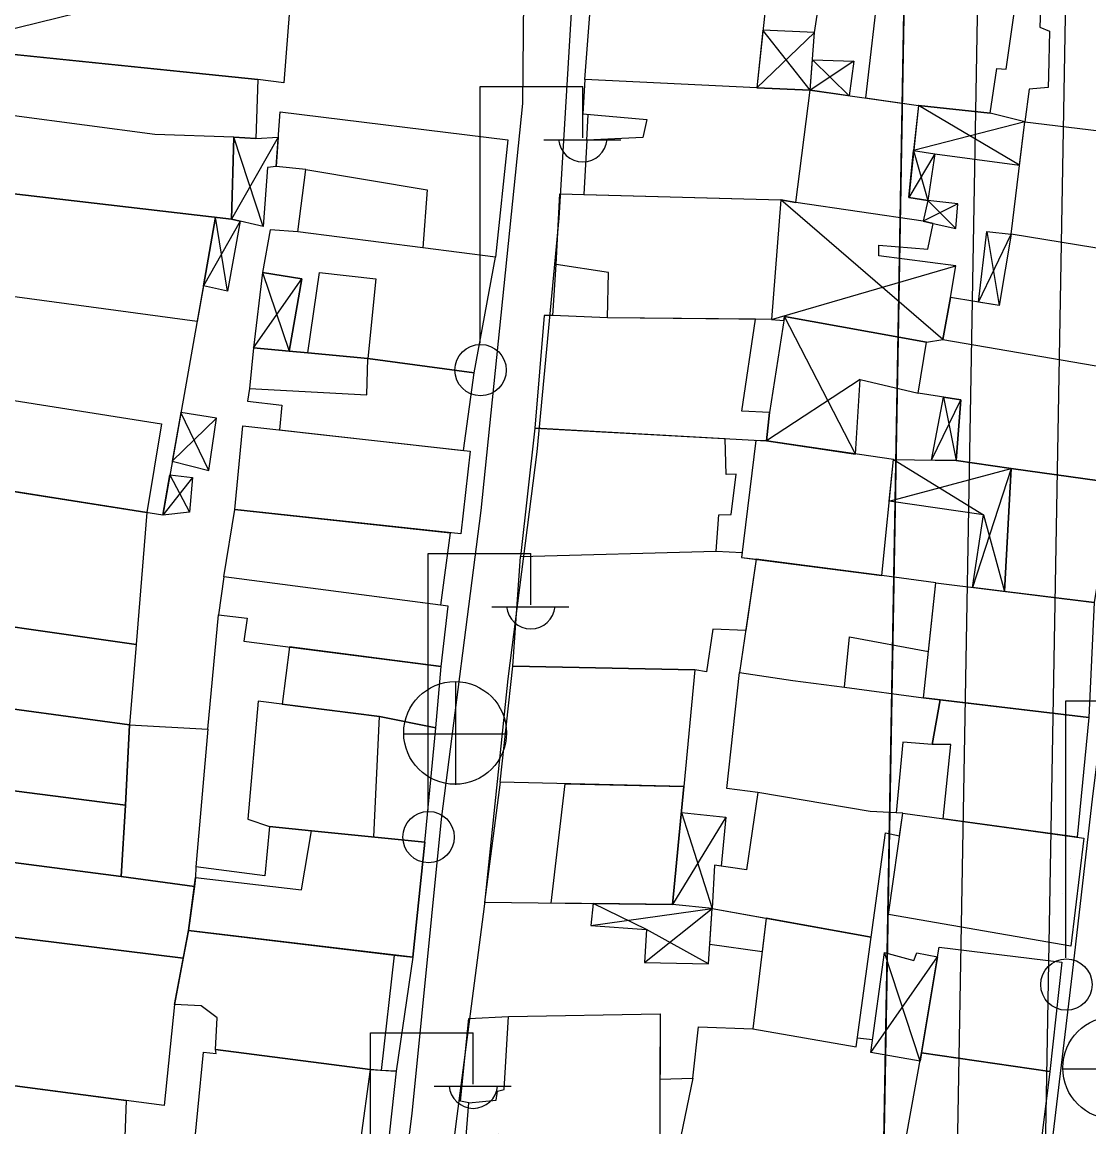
# Model space of a CAD drawing. Extents: x 417997 to 421451, y 4451742 to 4455216.
# Drawn here: x 420096.3 to 420169, y 4452649.6 to 4452724.9 of the extents above; entities that cross this region are included whole.
import ezdxf

# ---------------------------------------------------------------- set-up
doc = ezdxf.new("R2010")
doc.units = 0
for name, color, linetype in [('ADAKENARI', 7, 'Continuous'), ('B_Mesken', 7, 'Continuous'), ('B_Sundurma', 7, 'Continuous'), ('B_Teras', 7, 'Continuous'), ('Default', 7, 'Continuous'), ('KALDIRIM', 7, 'Continuous'), ('PL_AYA_PARK_DINLENME', 7, 'Continuous'), ('PL_TURZM', 7, 'Continuous'), ('S_Elektrik_Diregi', 7, 'Continuous'), ('S_Rogar_Kapagi', 7, 'Continuous'), ('Sinir_Duvar_tek_tarafa_ait', 7, 'Continuous'), ('TA_ENH_TARAMA', 7, 'Continuous'), ('TR_PARKALANI', 7, 'Continuous'), ('TR_TİC_TURIZM_K', 7, 'Continuous'), ('Yol_Sose', 7, 'Continuous')]:
    doc.layers.add(name, color=color, linetype=linetype)

# ---------------------------------------------------------------- blocks, each defined once
blk = doc.blocks.new('POINT_DISPLAY')
at = {"layer": 'Default'}
blk.add_line((0, 0), (0, 0), dxfattribs=at)

msp = doc.modelspace()

# ---------------------------------------------------------------- linework, layer by layer
at = {"layer": 'ADAKENARI'}
for p, q in [((420167.744, 4452746.484), (420165.554, 4452622.423)), ((420167.744, 4452746.484), (420165.554, 4452622.423)), ((420156.646, 4452741.005), (420154.495, 4452619.207)), ((420156.646, 4452741.005), (420154.495, 4452619.207))]:
    msp.add_line(p, q, dxfattribs=at)
at = {"layer": 'B_Mesken'}
for points in [[(420092.203, 4452723.075), (420094.343, 4452740.212), (420115.321, 4452735.945), (420114.129, 4452720.783), (420112.36, 4452720.99)], [(420134.633, 4452720.997), (420135.225, 4452728.702), (420147.217, 4452728.518), (420146.369, 4452720.441)], [(420154.694, 4452727.808), (420153.762, 4452719.741), (420157.365, 4452719.237), (420162.245, 4452718.698), (420162.7, 4452721.751), (420163.34, 4452721.702), (420164.055, 4452726.658), (420158.53, 4452727.395)], [(420165.716, 4452726.436), (420165.649, 4452724.569), (420166.306, 4452724.294), (420166.223, 4452721.256), (420166.214, 4452720.463), (420164.901, 4452720.351), (420164.623, 4452718.105), (420173.428, 4452717.059), (420174.181, 4452725.145), (420173.749, 4452725.364)], [(420090.957, 4452719.156), (420091.343, 4452723.164), (420112.36, 4452720.99), (420112.228, 4452716.991), (420110.723, 4452717.08), (420110.574, 4452711.491), (420090.472, 4452713.812)], [(420149.998, 4452720.268), (420146.369, 4452720.441), (420134.633, 4452720.997), (420134.512, 4452718.651), (420138.857, 4452718.268), (420138.593, 4452717.058), (420134.789, 4452716.856), (420134.565, 4452713.168), (420148.001, 4452712.794), (420149.028, 4452712.615)], [(420149.028, 4452712.615), (420149.998, 4452720.268), (420157.365, 4452719.237), (420156.707, 4452712.967), (420158.02, 4452712.759), (420157.701, 4452711.355)], [(420115.635, 4452714.865), (420113.617, 4452715.071), (420113.888, 4452718.789), (420129.41, 4452716.896), (420128.553, 4452708.901), (420123.606, 4452709.522), (420115.1, 4452710.621)], [(420163.678, 4452710.457), (420164.623, 4452718.105), (420173.428, 4452717.059), (420172.721, 4452708.979)], [(420109.486, 4452711.617), (420105.892, 4452691.314), (420088.498, 4452694.069), (420091.423, 4452713.703)], [(420136.198, 4452704.76), (420132.459, 4452704.926), (420132.695, 4452708.385), (420132.931, 4452713.213), (420148.001, 4452712.794), (420147.357, 4452704.647)], [(420115.1, 4452710.621), (420113.203, 4452710.752), (420112.681, 4452707.85), (420115.375, 4452707.407), (420114.501, 4452702.491), (420115.779, 4452702.374), (420119.857, 4452701.999), (420127.107, 4452701.019), (420128.553, 4452708.901), (420123.606, 4452709.522)], [(420163.678, 4452710.457), (420162.869, 4452705.603), (420159.543, 4452706.138), (420159.021, 4452703.286), (420171.597, 4452701.117), (420172.721, 4452708.979)], [(420132.459, 4452704.926), (420131.885, 4452704.922), (420131.229, 4452697.232), (420147.016, 4452696.372), (420147.222, 4452698.302), (420145.345, 4452698.411), (420146.275, 4452704.658), (420136.198, 4452704.76)], [(420111.809, 4452699.952), (420111.66, 4452699.071), (420114.011, 4452698.808), (420113.839, 4452697.13), (420126.368, 4452695.728), (420127.107, 4452701.019), (420119.857, 4452701.999), (420115.779, 4452702.374), (420114.501, 4452702.491), (420112.068, 4452702.715)], [(420163.685, 4452694.49), (420159.947, 4452695.043), (420160.249, 4452699.175), (420157.354, 4452699.624), (420157.92, 4452703.111), (420159.021, 4452703.286), (420171.597, 4452701.117), (420170.675, 4452693.524)], [(420110.793, 4452691.709), (420111.337, 4452697.41), (420126.844, 4452695.675), (420126.2, 4452690.035)], [(420131.229, 4452697.232), (420130.255, 4452688.498), (420143.593, 4452688.865), (420143.774, 4452691.34), (420144.601, 4452691.353), (420144.946, 4452694.1), (420144.264, 4452694.084), (420144.213, 4452696.524)], [(420146.291, 4452696.411), (420145.316, 4452688.436), (420154.877, 4452687.203), (420155.669, 4452695.102), (420147.016, 4452696.372)], [(420163.224, 4452686.121), (420163.685, 4452694.49), (420170.675, 4452693.524), (420169.339, 4452685.363)], [(420088.191, 4452684.782), (420088.498, 4452694.069), (420104.815, 4452691.484), (420104.075, 4452682.511)], [(420125.473, 4452690.114), (420124.806, 4452685.174), (420110.064, 4452687.122), (420110.793, 4452691.709)], [(420129.735, 4452681.013), (420130.255, 4452688.498), (420143.593, 4452688.865), (420145.357, 4452688.775), (420145.316, 4452688.436), (420146.326, 4452688.306), (420145.609, 4452683.447), (420143.353, 4452683.554), (420142.933, 4452680.638), (420142.139, 4452680.775)], [(420146.326, 4452688.306), (420145.189, 4452680.603), (420148.817, 4452680.044), (420152.323, 4452679.583), (420152.676, 4452683.032), (420158.051, 4452682.017), (420158.559, 4452686.7), (420154.877, 4452687.203)], [(420110.064, 4452687.122), (420109.692, 4452684.522), (420111.637, 4452684.296), (420111.417, 4452682.728), (420124.863, 4452681.006), (420125.33, 4452685.104)], [(420157.71, 4452678.875), (420158.559, 4452686.7), (420169.339, 4452685.363), (420168.97, 4452677.536)], [(420104.075, 4452682.511), (420103.618, 4452677.026), (420087.236, 4452679.241), (420087.722, 4452684.865), (420088.191, 4452684.782)], [(420124.504, 4452676.829), (420124.863, 4452681.006), (420114.519, 4452682.331), (420114.037, 4452678.424), (420120.667, 4452677.583)], [(420128.886, 4452673.124), (420129.735, 4452681.013), (420142.139, 4452680.775), (420141.391, 4452672.819)], [(420146.418, 4452672.423), (420144.306, 4452672.696), (420145.189, 4452680.603), (420148.817, 4452680.044), (420152.323, 4452679.583), (420157.71, 4452678.875), (420158.843, 4452678.74), (420158.293, 4452675.69), (420156.305, 4452675.844), (420155.856, 4452671.034), (420154.075, 4452671.128)], [(420103.618, 4452677.026), (420103.349, 4452671.553), (420086.715, 4452673.691), (420087.236, 4452679.241)], [(420123.752, 4452669.035), (420124.504, 4452676.829), (420120.667, 4452677.583), (420112.382, 4452678.634), (420111.683, 4452670.592), (420113.172, 4452670.102), (420116.022, 4452669.808), (420120.262, 4452669.384)], [(420159.05, 4452670.63), (420159.575, 4452675.681), (420158.293, 4452675.69), (420158.843, 4452678.74), (420168.97, 4452677.536), (420168.173, 4452669.367)], [(420103.618, 4452677.026), (420108.961, 4452676.737), (420108.137, 4452667.345), (420108.125, 4452666.634), (420108.044, 4452666.01), (420103.063, 4452666.682), (420103.349, 4452671.553)], [(420086.715, 4452673.691), (420103.349, 4452671.553), (420103.063, 4452666.682), (420086.63, 4452668.825), (420086.715, 4452673.691)], [(420128.886, 4452673.124), (420127.814, 4452664.935), (420140.605, 4452664.791), (420141.391, 4452672.819)], [(420146.418, 4452672.423), (420145.657, 4452667.152), (420143.483, 4452667.456), (420143.315, 4452664.512), (420154.154, 4452662.557), (420155.119, 4452669.661), (420156.089, 4452669.466), (420156.309, 4452671.01), (420154.075, 4452671.128)], [(420155.326, 4452664.11), (420156.309, 4452671.01), (420168.643, 4452669.302), (420167.753, 4452661.935)], [(420116.022, 4452669.808), (420113.172, 4452670.102), (420112.851, 4452666.747), (420108.137, 4452667.345), (420108.125, 4452666.634), (420107.653, 4452663.019), (420121.786, 4452661.324), (420122.919, 4452661.188), (420123.752, 4452669.035)], [(420086.515, 4452663.704), (420086.051, 4452663.81), (420086.63, 4452668.825), (420103.063, 4452666.682), (420108.044, 4452666.01), (420107.653, 4452663.019), (420107.292, 4452661.129)], [(420086.515, 4452663.704), (420107.292, 4452661.129), (420106.689, 4452657.974), (420105.98, 4452651.084), (420086.482, 4452653.651)], [(420146.991, 4452663.849), (420146.09, 4452656.308), (420153.129, 4452655.081), (420154.154, 4452662.557)], [(420122.919, 4452661.188), (420121.791, 4452653.416), (420120.771, 4452653.483), (420120.019, 4452653.529), (420109.49, 4452654.914), (420109.606, 4452657.056), (420108.513, 4452657.881), (420106.689, 4452657.974), (420107.653, 4452663.019), (420121.655, 4452661.339)], [(420157.585, 4452654.682), (420158.785, 4452661.87), (420167.138, 4452660.856), (420166.311, 4452653.407)], [(420126.734, 4452651.273), (420126.169, 4452651.371), (420126.734, 4452657.024), (420129.44, 4452657.152), (420139.778, 4452657.334), (420139.761, 4452652.877), (420142.001, 4452652.956), (420141.192, 4452649.005), (420139.746, 4452649.017), (420128.741, 4452649.106), (420126.565, 4452648.989)], [(420121.791, 4452653.416), (420120.893, 4452645.105), (420119.952, 4452645.189), (420107.895, 4452646.82), (420108.678, 4452654.721), (420109.532, 4452654.625), (420109.49, 4452654.914), (420120.019, 4452653.529)], [(420156.121, 4452646.635), (420157.585, 4452654.682), (420166.311, 4452653.407), (420165.309, 4452645.369)], [(420085.324, 4452643.475), (420085.389, 4452653.805), (420086.482, 4452653.651), (420103.392, 4452651.425), (420103.231, 4452647.08), (420105.802, 4452646.838), (420105.368, 4452640.974), (420103.212, 4452640.96), (420103.25, 4452641.564)]]:
    msp.add_lwpolyline(points, close=True, dxfattribs=at)
at = {"layer": 'B_Sundurma'}
for p, q in [((420150.296, 4452724.204), (420146.369, 4452720.441)), ((420149.998, 4452720.268), (420146.78, 4452724.352)), ((420152.977, 4452722.258), (420149.998, 4452720.268)), ((420150.155, 4452722.342), (420152.656, 4452719.896)), ((420164.259, 4452715.164), (420157.365, 4452719.237)), ((420164.623, 4452718.105), (420157.043, 4452716.167)), ((420113.763, 4452717.067), (420110.574, 4452711.491)), ((420112.728, 4452710.972), (420110.723, 4452717.08)), ((420158.479, 4452715.942), (420156.707, 4452712.967)), ((420157.043, 4452716.167), (420158.02, 4452712.759)), ((420159.021, 4452703.286), (420148.001, 4452712.794)), ((420160.06, 4452712.537), (420157.701, 4452711.355)), ((420159.924, 4452710.843), (420158.02, 4452712.759)), ((420111.161, 4452711.35), (420108.658, 4452706.938)), ((420110.308, 4452706.571), (420109.486, 4452711.617)), ((420161.456, 4452705.83), (420163.678, 4452710.457)), ((420162.034, 4452710.64), (420162.869, 4452705.603)), ((420147.357, 4452704.647), (420159.907, 4452708.312)), ((420112.068, 4452702.715), (420115.375, 4452707.407)), ((420112.681, 4452707.85), (420114.501, 4452702.491)), ((420153.086, 4452695.481), (420148.245, 4452704.856)), ((420153.392, 4452700.551), (420147.016, 4452696.372)), ((420158.264, 4452695.066), (420160.249, 4452699.175)), ((420159.065, 4452699.359), (420159.947, 4452695.043)), ((420109.023, 4452694.353), (420107.129, 4452698.304)), ((420106.542, 4452694.99), (420109.554, 4452697.932)), ((420155.384, 4452692.268), (420163.685, 4452694.49)), ((420155.669, 4452695.102), (420161.809, 4452691.339)), ((420163.685, 4452694.49), (420161.053, 4452686.39)), ((420107.908, 4452693.873), (420105.892, 4452691.314)), ((420106.378, 4452694.062), (420107.708, 4452691.508)), ((420161.809, 4452691.339), (420163.224, 4452686.121)), ((420141.218, 4452671.048), (420143.315, 4452664.512)), ((420144.256, 4452670.742), (420140.605, 4452664.791)), ((420135.056, 4452663.354), (420143.315, 4452664.512)), ((420138.836, 4452663.069), (420135.203, 4452664.852)), ((420138.711, 4452660.828), (420143.315, 4452664.512)), ((420143.077, 4452660.743), (420138.836, 4452663.069)), ((420157.48, 4452654.105), (420155.046, 4452661.504)), ((420154.115, 4452654.709), (420158.674, 4452661.206))]:
    msp.add_line(p, q, dxfattribs=at)
for points in [[(420149.998, 4452720.268), (420150.296, 4452724.204), (420146.78, 4452724.352), (420146.369, 4452720.441)], [(420150.155, 4452722.342), (420152.977, 4452722.258), (420152.656, 4452719.896), (420149.998, 4452720.268)], [(420158.479, 4452715.942), (420164.259, 4452715.164), (420164.623, 4452718.105), (420162.245, 4452718.698), (420157.365, 4452719.237), (420157.043, 4452716.167)], [(420113.763, 4452717.067), (420113.617, 4452715.071), (420113.027, 4452715.01), (420112.728, 4452710.972), (420110.574, 4452711.491), (420110.723, 4452717.08), (420112.228, 4452716.991)], [(420157.043, 4452716.167), (420158.479, 4452715.942), (420158.02, 4452712.759), (420156.707, 4452712.967)], [(420147.357, 4452704.647), (420148.203, 4452704.589), (420148.245, 4452704.856), (420157.92, 4452703.111), (420159.021, 4452703.286), (420159.543, 4452706.138), (420159.907, 4452708.312), (420154.673, 4452708.989), (420154.673, 4452709.716), (420158.001, 4452709.433), (420158.379, 4452711.193), (420157.701, 4452711.355), (420149.028, 4452712.615), (420148.001, 4452712.794)], [(420158.379, 4452711.193), (420159.924, 4452710.843), (420160.06, 4452712.537), (420158.02, 4452712.759), (420157.701, 4452711.355)], [(420111.161, 4452711.35), (420110.308, 4452706.571), (420108.658, 4452706.938), (420109.486, 4452711.617), (420110.574, 4452711.491)], [(420161.456, 4452705.83), (420162.034, 4452710.64), (420163.678, 4452710.457), (420162.869, 4452705.603)], [(420112.681, 4452707.85), (420112.068, 4452702.715), (420114.501, 4452702.491), (420115.375, 4452707.407)], [(420153.086, 4452695.481), (420153.392, 4452700.551), (420157.354, 4452699.624), (420157.92, 4452703.111), (420148.245, 4452704.856), (420147.222, 4452698.302), (420147.016, 4452696.372)], [(420158.264, 4452695.066), (420159.065, 4452699.359), (420160.249, 4452699.175), (420159.947, 4452695.043)], [(420106.542, 4452694.99), (420109.023, 4452694.353), (420109.554, 4452697.932), (420107.129, 4452698.304)], [(420155.669, 4452695.102), (420159.947, 4452695.043), (420163.685, 4452694.49), (420163.224, 4452686.121), (420161.053, 4452686.39), (420161.809, 4452691.339), (420155.384, 4452692.268)], [(420106.378, 4452694.062), (420107.908, 4452693.873), (420107.708, 4452691.508), (420105.892, 4452691.314)], [(420141.218, 4452671.048), (420144.256, 4452670.742), (420143.92, 4452667.395), (420143.483, 4452667.456), (420143.315, 4452664.512), (420140.605, 4452664.791)], [(420135.056, 4452663.354), (420138.836, 4452663.069), (420138.711, 4452660.828), (420143.077, 4452660.743), (420143.315, 4452664.512), (420140.605, 4452664.791), (420135.203, 4452664.852)], [(420146.718, 4452661.564), (420143.16, 4452662.062), (420143.315, 4452664.512), (420146.991, 4452663.849)], [(420157.48, 4452654.105), (420154.115, 4452654.709), (420155.046, 4452661.504), (420157.044, 4452660.977), (420157.258, 4452661.482), (420158.674, 4452661.206), (420157.585, 4452654.682)]]:
    msp.add_lwpolyline(points, close=True, dxfattribs=at)
at = {"layer": 'B_Teras'}
for points in [[(420090.957, 4452719.156), (420090.472, 4452713.812), (420110.574, 4452711.491), (420110.723, 4452717.08), (420105.356, 4452717.249)], [(420115.1, 4452710.621), (420115.635, 4452714.865), (420123.904, 4452713.474), (420123.606, 4452709.522)], [(420108.227, 4452704.506), (420090.411, 4452706.912), (420091.423, 4452713.703), (420109.486, 4452711.617), (420108.658, 4452706.938)], [(420132.695, 4452708.385), (420132.931, 4452713.213), (420148.001, 4452712.794), (420147.357, 4452704.647), (420136.198, 4452704.76), (420136.246, 4452707.86)], [(420115.779, 4452702.374), (420116.571, 4452707.838), (420120.414, 4452707.423), (420119.857, 4452701.999)], [(420112.068, 4452702.715), (420111.809, 4452699.952), (420119.785, 4452699.508), (420119.857, 4452701.999)], [(420090.306, 4452693.783), (420091.153, 4452699.864), (420105.812, 4452697.538), (420104.815, 4452691.484)], [(420120.262, 4452669.384), (420120.667, 4452677.583), (420112.382, 4452678.634), (420111.683, 4452670.592), (420113.172, 4452670.102), (420116.022, 4452669.808)], [(420132.349, 4452664.884), (420133.3, 4452673.016), (420141.391, 4452672.819), (420140.605, 4452664.791)], [(420107.653, 4452663.019), (420108.125, 4452666.634), (420115.353, 4452665.784), (420116.022, 4452669.808), (420123.752, 4452669.035), (420122.919, 4452661.188)], [(420109.49, 4452654.914), (420109.606, 4452657.056), (420108.513, 4452657.881), (420106.689, 4452657.974), (420107.653, 4452663.019), (420121.655, 4452661.339), (420120.771, 4452653.483), (420120.019, 4452653.529)], [(420126.565, 4452648.989), (420126.734, 4452651.273), (420128.598, 4452651.447), (420128.705, 4452652.055), (420129.144, 4452652.177), (420129.44, 4452657.152), (420139.778, 4452657.334), (420139.746, 4452649.017), (420128.741, 4452649.106)], [(420120.019, 4452653.529), (420119.371, 4452648.722), (420120.324, 4452648.53), (420119.952, 4452645.189), (420107.895, 4452646.82), (420108.678, 4452654.721), (420109.532, 4452654.625), (420109.49, 4452654.914)]]:
    msp.add_lwpolyline(points, close=True, dxfattribs=at)
at = {"layer": 'KALDIRIM'}
msp.add_line((420161.746, 4452746.638), (420159.495, 4452619.118), dxfattribs=at)
msp.add_line((420161.746, 4452746.638), (420159.495, 4452619.118), dxfattribs=at)
at = {"layer": 'PL_AYA_PARK_DINLENME'}
msp.add_line((420167.744, 4452746.484), (420165.554, 4452622.423), dxfattribs=at)
msp.add_line((420167.744, 4452746.484), (420165.554, 4452622.423), dxfattribs=at)
at = {"layer": 'PL_TURZM'}
msp.add_lwpolyline([(420225.967, 4452407.724), (420222.388, 4452413.182), (420198.501, 4452449.619), (420180.499, 4452485.392), (420172.393, 4452504.153), (420167.096, 4452520.116), (420157.036, 4452567.695), (420154.785, 4452586.79), (420154.697, 4452596.711), (420154.495, 4452619.207), (420156.646, 4452741.005), (420151.885, 4452744.787), (420100.478, 4452731.874), (420095.303, 4452725.667)], dxfattribs=at)
msp.add_lwpolyline([(420225.967, 4452407.724), (420222.388, 4452413.182), (420198.501, 4452449.619), (420180.499, 4452485.392), (420172.393, 4452504.153), (420167.096, 4452520.116), (420157.036, 4452567.695), (420154.785, 4452586.79), (420154.697, 4452596.711), (420154.495, 4452619.207), (420156.646, 4452741.005), (420151.885, 4452744.787), (420100.478, 4452731.874), (420095.303, 4452725.667)], dxfattribs=at)
at = {"layer": 'S_Elektrik_Diregi'}
for p, q in [((420127.504, 4452703.034), (420127.504, 4452720.534)), ((420127.504, 4452720.534), (420134.504, 4452720.534)), ((420134.504, 4452717.034), (420134.504, 4452720.534)), ((420131.844, 4452716.894), (420137.094, 4452716.894)), ((420123.965, 4452671.211), (420123.965, 4452688.711)), ((420123.965, 4452688.711), (420130.965, 4452688.711)), ((420130.965, 4452685.211), (420130.965, 4452688.711)), ((420128.305, 4452685.071), (420133.555, 4452685.071)), ((420167.409, 4452661.158), (420167.409, 4452678.658)), ((420167.409, 4452678.658), (420174.409, 4452678.658)), ((420120.045, 4452638.537), (420120.045, 4452656.037)), ((420120.045, 4452656.037), (420127.045, 4452656.037)), ((420127.045, 4452652.537), (420127.045, 4452656.037)), ((420124.385, 4452652.397), (420129.635, 4452652.397))]:
    msp.add_line(p, q, dxfattribs=at)
for centre in [(420127.54, 4452701.199), (420124.001, 4452669.376), (420167.445, 4452659.322)]:
    msp.add_circle(centre, 1.75, dxfattribs=at)
for centre in [(420134.505, 4452717.047), (420130.966, 4452685.224), (420127.046, 4452652.55)]:
    msp.add_arc(centre, 1.658, 184.83843, 355.14641, dxfattribs=at)
at = {"layer": 'S_Rogar_Kapagi'}
for p, q in [((420125.858, 4452672.945), (420125.858, 4452679.945)), ((420122.288, 4452676.41), (420129.288, 4452676.41)), ((420167.183, 4452653.587), (420174.184, 4452653.587))]:
    msp.add_line(p, q, dxfattribs=at)
for centre in [(420125.805, 4452676.474), (420170.7, 4452653.651)]:
    msp.add_circle(centre, 3.5, dxfattribs=at)
at = {"layer": 'Sinir_Duvar_tek_tarafa_ait'}
for points in [[(420150.296, 4452724.204), (420150.902, 4452728.216)], [(420134.789, 4452716.856), (420134.861, 4452718.62)], [(420108.961, 4452676.737), (420109.692, 4452684.522)], [(420142.001, 4452652.956), (420142.378, 4452656.451), (420146.09, 4452656.308)], [(420153.212, 4452655.69), (420154.235, 4452655.586)]]:
    msp.add_lwpolyline(points, dxfattribs=at)
at = {"layer": 'TA_ENH_TARAMA'}
msp.add_line((419713.921, 4452630.315), (420108.839, 4452727.712), dxfattribs=at)
msp.add_line((419713.921, 4452630.315), (420108.839, 4452727.712), dxfattribs=at)
at = {"layer": 'TR_TİC_TURIZM_K'}
msp.add_lwpolyline([(420093.032, 4452576.932), (420100.033, 4452536.754), (420107.757, 4452506.586), (420114.478, 4452486.757), (420120.635, 4452470.999), (420129.77, 4452449.561), (420138.179, 4452433.132), (420173.917, 4452366.165), (420177.005, 4452360.377), (420225.967, 4452407.724), (420222.388, 4452413.182), (420198.501, 4452449.619), (420180.499, 4452485.392), (420172.393, 4452504.153), (420167.096, 4452520.116), (420157.036, 4452567.695), (420154.785, 4452586.79), (420154.697, 4452596.711), (420154.495, 4452619.207), (420156.646, 4452741.005), (420151.885, 4452744.787), (420100.478, 4452731.874), (420095.303, 4452725.667)], dxfattribs=at)
msp.add_lwpolyline([(420093.032, 4452576.932), (420100.033, 4452536.754), (420107.757, 4452506.586), (420114.478, 4452486.757), (420120.635, 4452470.999), (420129.77, 4452449.561), (420138.179, 4452433.132), (420173.917, 4452366.165), (420177.005, 4452360.377), (420225.967, 4452407.724), (420222.388, 4452413.182), (420198.501, 4452449.619), (420180.499, 4452485.392), (420172.393, 4452504.153), (420167.096, 4452520.116), (420157.036, 4452567.695), (420154.785, 4452586.79), (420154.697, 4452596.711), (420154.495, 4452619.207), (420156.646, 4452741.005), (420151.885, 4452744.787), (420100.478, 4452731.874), (420095.303, 4452725.667)], dxfattribs=at)
at = {"layer": 'Yol_Sose'}
for points in [[(420166.662, 4452760.942), (420169.623, 4452761.596), (420171.093, 4452761.72), (420172.372, 4452761.714), (420174.701, 4452761.387), (420175.829, 4452761.131), (420177.016, 4452760.636), (420177.884, 4452759.94), (420178.437, 4452758.914), (420177.346, 4452742.753), (420175.856, 4452728.502), (420174.112, 4452713.403), (420172.26, 4452697.842), (420170.729, 4452684.135), (420169.226, 4452672.164), (420167.84, 4452660.097), (420166.033, 4452644.907), (420165.203, 4452634.907), (420164.624, 4452622.77), (420164.052, 4452616.957), (420163.481, 4452615.484), (420157.434, 4452614.113), (420147.756, 4452613.192), (420136.716, 4452610.938)], [(420166.662, 4452760.942), (420153.949, 4452751.132), (420141.843, 4452741.501), (420135.635, 4452737.139), (420134.684, 4452736.028), (420133.753, 4452726.302), (420132.87, 4452711.542), (420131.369, 4452695.638), (420129.4, 4452680.158), (420127.791, 4452664.645), (420125.858, 4452649.848), (420123.687, 4452632.067), (420122.333, 4452616.914), (420121.325, 4452607.244), (420121.804, 4452606.837), (420122.815, 4452606.995), (420127.835, 4452608.149)], [(420076.857, 4452619.016), (420076.702, 4452602.112), (420077.071, 4452595.38), (420077.359, 4452593.886), (420077.691, 4452593.191), (420078.324, 4452592.85), (420080.844, 4452592.479), (420085.773, 4452592.613), (420102.873, 4452597.834), (420116.954, 4452603.448), (420118.166, 4452614.791), (420120.615, 4452632.692), (420122.871, 4452650.536), (420124.891, 4452670.605), (420127.592, 4452691.633), (420130.424, 4452719.371), (420130.567, 4452733.627), (420130.446, 4452738.518)]]:
    msp.add_lwpolyline(points, dxfattribs=at)

# ---------------------------------------------------------------- block references
at = {"layer": 'TR_PARKALANI', "xscale": 0.1, "yscale": 0.10000000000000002}
for p in [(420167.698, 4452667.891), (420167.698, 4452667.891), (420167.17, 4452665.554), (420167.17, 4452665.554)]:
    msp.add_blockref('POINT_DISPLAY', p, dxfattribs=at)

doc.saveas('drawing.dxf')
